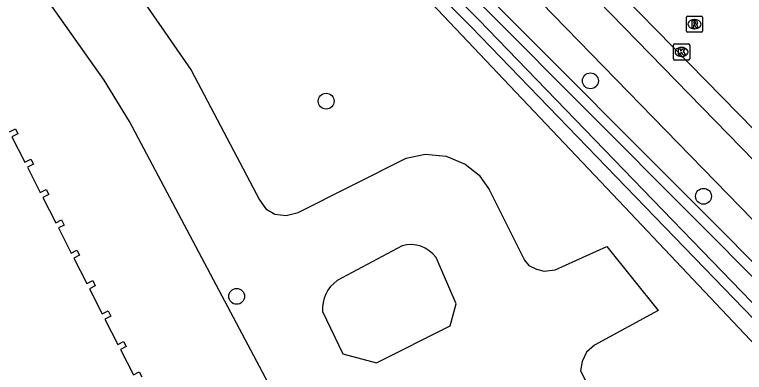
# Model space of a CAD drawing. Extents: x 158838 to 160074, y 386376 to 387776.
# Drawn here: x 159836.16 to 159881.09, y 387239.81 to 387261.85 of the extents above; entities that cross this region are included whole.
import ezdxf

# ---------------------------------------------------------------- set-up
doc = ezdxf.new("R2010")
doc.units = 0
for name, color, linetype in [('IMGEO_Boom', 7, 'Continuous'), ('IMGEO_Fietspad_open', 7, 'Continuous'), ('IMGEO_Groenvoorziening', 7, 'Continuous'), ('IMGEO_Hek', 7, 'Continuous'), ('IMGEO_Kolk', 7, 'Continuous'), ('IMGEO_Pand', 7, 'Continuous'), ('IMGEO_Rijbaan_lokaal_open', 7, 'Continuous'), ('IMGEO_Rioolput', 7, 'Continuous'), ('IMGEO_Waterloop', 7, 'Continuous')]:
    doc.layers.add(name, color=color, linetype=linetype)

msp = doc.modelspace()

# ---------------------------------------------------------------- linework, layer by layer
at = {"layer": 'IMGEO_Boom'}
for centre in [(159871.607, 387257.77), (159855.338, 387256.515), (159878.57, 387250.657), (159849.832, 387244.491)]:
    msp.add_circle(centre, 0.489, dxfattribs=at)
at = {"layer": 'IMGEO_Fietspad_open'}
for points in [[(159905.166, 387225.068), (159904.94, 387224.935), (159899.668, 387233.431), (159898.15, 387235.663), (159894.459, 387239.749), (159868.084, 387266.828), (159867.777, 387267.351)], [(159891.664, 387238.861), (159880.834, 387250), (159864.768, 387266.536)]]:
    msp.add_lwpolyline(points, dxfattribs=at)
at = {"layer": 'IMGEO_Groenvoorziening'}
for points in [[(159894.461, 387229.095), (159887.718, 387236.828), (159874.988, 387250), (159864.259, 387261.102), (159855.947, 387269.459), (159847.1, 387278.608), (159839.687, 387286.823), (159830.807, 387298.645), (159831.332, 387298.929), (159832.155, 387299.376), (159835.369, 387296.136), (159837.477, 387293.283), (159840.906, 387288.649), (159844.318, 387284.632), (159847.917, 387280.781), (159857.413, 387270.99), (159865.785, 387262.476), (159878.214, 387250), (159892.508, 387235.653), (159896.432, 387231.135)], [(159829.346, 387299.159), (159832.681, 387292.587), (159856.654, 387267.923), (159860.719, 387263.74), (159861.093, 387263.344), (159873.697, 387250), (159891.281, 387231.384)]]:
    msp.add_lwpolyline(points, dxfattribs=at)
at = {"layer": 'IMGEO_Hek'}
msp.add_lwpolyline([(159861.093, 387263.344), (159873.697, 387250), (159891.281, 387231.384)], dxfattribs=at)
at = {"layer": 'IMGEO_Kolk'}
for p, q in [((159876.717, 387259.12), (159876.717, 387259.972)), ((159876.792, 387260.046), (159877.644, 387260.046)), ((159877.718, 387259.972), (159877.718, 387259.12)), ((159877.205, 387259.826), (159877.23, 387259.826)), ((159877.644, 387259.046), (159876.792, 387259.046)), ((159877.228, 387259.266), (159877.203, 387259.266))]:
    msp.add_line(p, q, dxfattribs=at)
for points in [[(159876.717, 387259.12), (159876.717, 387259.972)], [(159876.792, 387260.046), (159877.644, 387260.046)], [(159877.718, 387259.972), (159877.718, 387259.12)], [(159877.038, 387259.746), (159877.161, 387259.746), (159877.161, 387259.595), (159877.291, 387259.746), (159877.455, 387259.746), (159877.309, 387259.595), (159877.462, 387259.346), (159877.31, 387259.346), (159877.225, 387259.51), (159877.161, 387259.443), (159877.161, 387259.346), (159877.038, 387259.346), (159877.038, 387259.746)], [(159877.644, 387259.046), (159876.792, 387259.046)]]:
    msp.add_lwpolyline(points, dxfattribs=at)
for centre, start, end in [((159876.794, 387259.97), 91.552, 178.448), ((159876.794, 387259.97), 91.552, 178.448), ((159877.642, 387259.97), 1.552, 88.448), ((159877.642, 387259.97), 1.552, 88.448), ((159876.794, 387259.122), 181.552, 268.448), ((159876.794, 387259.122), 181.552, 268.448), ((159877.642, 387259.122), 271.552, 358.448), ((159877.642, 387259.122), 271.552, 358.448)]:
    msp.add_arc(centre, 0.0765, start, end, dxfattribs=at)
for centre, major_axis, ratio, start_param, end_param in [((159877.204, 387259.546), (-0.387, 0.002), 0.722429, 4.712389, 7.853982), ((159877.229, 387259.546), (-0.39, 0.002), 0.717154, 1.570796, 4.712389)]:
    msp.add_ellipse(centre, major_axis=major_axis, ratio=ratio, start_param=start_param, end_param=end_param, dxfattribs=at)
at = {"layer": 'IMGEO_Pand'}
msp.add_lwpolyline([(159835.84, 387254.627), (159836.21, 387254.816), (159836.366, 387254.51), (159835.996, 387254.321), (159836.792, 387252.759), (159837.164, 387252.948), (159837.322, 387252.637), (159836.951, 387252.448), (159837.744, 387250.893), (159838.113, 387251.081), (159838.273, 387250.766), (159837.904, 387250.578), (159838.697, 387249.023), (159839.053, 387249.205), (159839.214, 387248.887), (159838.859, 387248.706), (159839.647, 387247.16), (159840.003, 387247.342), (159840.166, 387247.024), (159839.81, 387246.842), (159840.607, 387245.278), (159840.97, 387245.463), (159841.121, 387245.146), (159840.767, 387244.965), (159841.559, 387243.41), (159841.913, 387243.591), (159842.078, 387243.28), (159841.719, 387243.097), (159842.516, 387241.535), (159842.874, 387241.718), (159843.034, 387241.405), (159842.675, 387241.222), (159843.472, 387239.659), (159843.827, 387239.839), (159843.989, 387239.526)], dxfattribs=at)
at = {"layer": 'IMGEO_Rijbaan_lokaal_open'}
for points in [[(159826.797, 387287.611), (159847.022, 387258.43), (159851.242, 387250.439), (159851.623, 387249.878), (159852.185, 387249.564), (159852.869, 387249.474), (159853.621, 387249.653), (159860.265, 387253.009), (159861.433, 387253.245), (159862.723, 387253.121), (159863.902, 387252.639), (159864.766, 387251.965), (159865.372, 387251.067), (159867.549, 387246.713), (159867.819, 387246.399), (159868.29, 387246.174), (159868.761, 387246.039), (159869.446, 387246.129), (159872.611, 387247.555), (159875.776, 387243.626), (159871.859, 387241.494), (159871.365, 387241.056), (159871.107, 387240.473), (159870.995, 387239.911), (159875.406, 387231.393)], [(159908.843, 387226.807), (159908.589, 387227.074), (159903.306, 387232.456), (159898.286, 387237.559), (159892.287, 387243.779), (159881.721, 387254.71), (159868.58, 387268.154)], [(159846.628, 387234.383), (159851.444, 387236.825), (159851.915, 387237.263), (159852.084, 387237.959), (159851.949, 387238.823), (159843.24, 387255.254), (159841.668, 387257.813), (159836.91, 387264.569), (159832.433, 387262.178)], [(159860.018, 387247.599), (159856.023, 387245.467)], [(159855.125, 387243.559), (159856.36, 387240.955), (159858.447, 387240.394), (159862.981, 387242.684), (159863.341, 387244.03), (159862.106, 387246.881)]]:
    msp.add_lwpolyline(points, dxfattribs=at)
for centre, radius, start, end in [((159860.559, 387245.776), 1.902, 35.5324, 106.5146), ((159857.207, 387243.745), 2.09, 124.4996, 185.0924)]:
    msp.add_arc(centre, radius, start, end, dxfattribs=at)
at = {"layer": 'IMGEO_Rioolput'}
for p, q in [((159877.514, 387260.833), (159877.514, 387261.685)), ((159877.589, 387261.759), (159878.441, 387261.759)), ((159878.515, 387261.685), (159878.515, 387260.833)), ((159878.002, 387261.539), (159878.027, 387261.539)), ((159878.441, 387260.759), (159877.589, 387260.759)), ((159878.025, 387260.979), (159878, 387260.979))]:
    msp.add_line(p, q, dxfattribs=at)
for points in [[(159877.514, 387260.833), (159877.514, 387261.685)], [(159877.589, 387261.759), (159878.441, 387261.759)], [(159878.515, 387261.685), (159878.515, 387260.833)], [(159878.103, 387261.457), (159877.851, 387261.459), (159877.851, 387261.059)], [(159877.851, 387261.059), (159877.975, 387261.059), (159877.975, 387261.221), (159877.986, 387261.221)], [(159878.029, 387261.378), (159877.975, 387261.378), (159877.975, 387261.297)], [(159877.975, 387261.297), (159878.027, 387261.297)], [(159878.033, 387261.192), (159878.104, 387261.059), (159878.244, 387261.059), (159878.179, 387261.185)], [(159878.441, 387260.759), (159877.589, 387260.759)]]:
    msp.add_lwpolyline(points, dxfattribs=at)
for centre, radius, start, end in [((159877.591, 387261.683), 0.0765, 91.552, 178.448), ((159877.591, 387261.683), 0.0765, 91.552, 178.448), ((159878.439, 387261.683), 0.0765, 1.552, 88.448), ((159878.439, 387261.683), 0.0765, 1.552, 88.448), ((159877.985, 387261.168), 0.0533, 26.0293, 88.6989), ((159878.011, 387261.486), 0.19, 274.7715, 282.9687), ((159878.035, 387261.282), 0.0964, 77.0061, 93.1865), ((159878.049, 387261.339), 0.0378, 276.6634, 79.6772), ((159878.102, 387261.347), 0.109, 350.3612, 89.416), ((159878.1, 387261.347), 0.112, 277.5842, 350.9817), ((159878.084, 387261.132), 0.108, 29.5134, 73.7905), ((159877.591, 387260.835), 0.0765, 181.552, 268.448), ((159877.591, 387260.835), 0.0765, 181.552, 268.448), ((159878.439, 387260.835), 0.0765, 271.552, 358.448), ((159878.439, 387260.835), 0.0765, 271.552, 358.448)]:
    msp.add_arc(centre, radius, start, end, dxfattribs=at)
for centre, major_axis, ratio, start_param, end_param in [((159878.001, 387261.259), (-0.387, 0.002), 0.722429, 4.712389, 7.853982), ((159878.026, 387261.259), (-0.39, 0.002), 0.717154, 1.570796, 4.712389)]:
    msp.add_ellipse(centre, major_axis=major_axis, ratio=ratio, start_param=start_param, end_param=end_param, dxfattribs=at)
at = {"layer": 'IMGEO_Waterloop'}
msp.add_lwpolyline([(159895.007, 387229.45), (159888.193, 387237.264), (159875.451, 387250.448), (159864.719, 387261.553), (159856.407, 387269.91), (159847.571, 387279.048), (159840.185, 387287.233), (159831.771, 387298.434), (159832.038, 387298.579), (159834.879, 387295.715), (159836.959, 387292.9), (159840.401, 387288.248), (159843.837, 387284.203), (159847.45, 387280.337), (159856.952, 387270.54), (159865.327, 387262.023), (159877.758, 387249.545), (159892.036, 387235.214), (159895.915, 387230.748)], dxfattribs=at)

doc.saveas('drawing.dxf')
